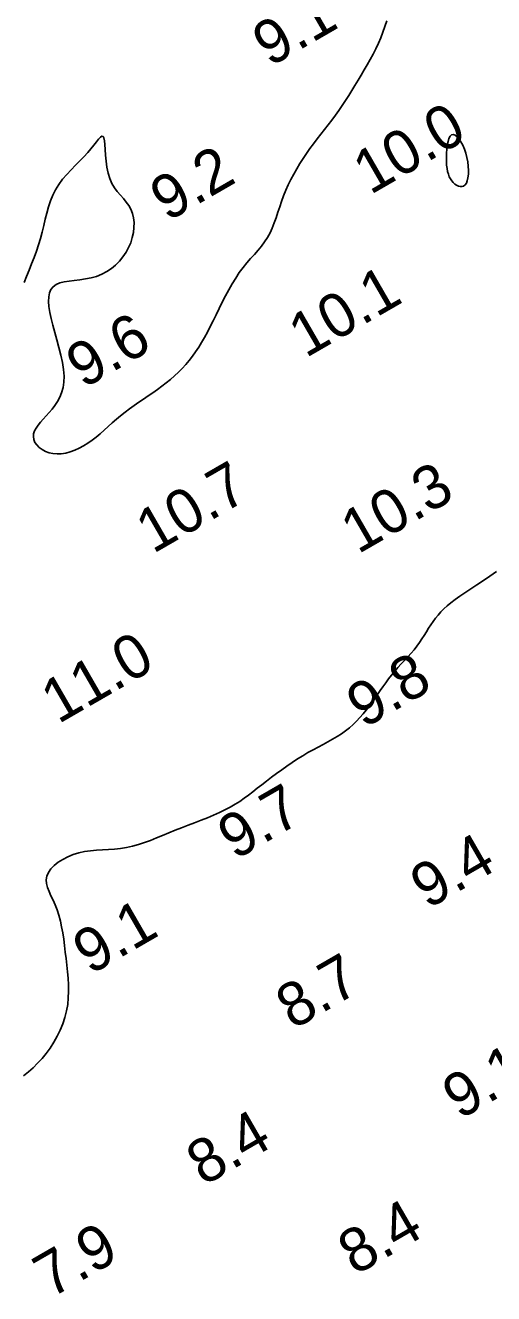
# Model space of a CAD drawing. Extents: x 3024098 to 3056816, y 418252 to 509144.
# Drawn here: x 3033719.6 to 3033773, y 418699.1 to 418843.9 of the extents above; entities that cross this region are included whole.
import ezdxf

# ---------------------------------------------------------------- set-up
doc = ezdxf.new("R2010")
doc.units = 0
doc.layers.add('V-CHAN-CONT-EL10', color=7, linetype='Continuous')
doc.layers.add('V-TOPO-SOUN-0911', color=7, linetype='Continuous')

msp = doc.modelspace()

# ---------------------------------------------------------------- linework, layer by layer
at = {"layer": 'V-CHAN-CONT-EL10'}
for points in [[(3033719.41, 418814.55), (3033719.69, 418815.26), (3033719.97, 418815.98), (3033720.26, 418816.69), (3033720.54, 418817.41), (3033720.81, 418818.14), (3033721.06, 418818.86), (3033721.29, 418819.59), (3033721.48, 418820.32), (3033721.66, 418821.05), (3033721.82, 418821.77), (3033722, 418822.48), (3033722.18, 418823.18), (3033722.4, 418823.86), (3033722.67, 418824.52), (3033722.98, 418825.15), (3033723.36, 418825.76), (3033723.79, 418826.34), (3033724.27, 418826.89), (3033724.76, 418827.43), (3033725.26, 418827.94), (3033725.75, 418828.43), (3033726.23, 418828.91), (3033726.66, 418829.38), (3033727.04, 418829.83), (3033727.38, 418830.25), (3033727.67, 418830.63), (3033727.91, 418830.93), (3033728.11, 418831.15), (3033728.28, 418831.26), (3033728.41, 418831.23), (3033728.5, 418831.07), (3033728.57, 418830.74), (3033728.61, 418830.29), (3033728.65, 418829.72), (3033728.7, 418829.08), (3033728.76, 418828.4), (3033728.86, 418827.71), (3033728.99, 418827.04), (3033729.18, 418826.41), (3033729.42, 418825.86), (3033729.72, 418825.37), (3033730.04, 418824.93), (3033730.39, 418824.52), (3033730.73, 418824.13), (3033731.06, 418823.74), (3033731.35, 418823.34), (3033731.59, 418822.91), (3033731.78, 418822.44), (3033731.9, 418821.93), (3033731.95, 418821.39), (3033731.94, 418820.83), (3033731.88, 418820.26), (3033731.75, 418819.68), (3033731.57, 418819.1), (3033731.33, 418818.54), (3033731.04, 418818), (3033730.69, 418817.48), (3033730.3, 418817), (3033729.85, 418816.55), (3033729.37, 418816.15), (3033728.84, 418815.8), (3033728.28, 418815.5), (3033727.68, 418815.26), (3033727.05, 418815.09), (3033726.4, 418814.96), (3033725.76, 418814.87), (3033725.13, 418814.8), (3033724.53, 418814.72), (3033723.97, 418814.63), (3033723.47, 418814.5), (3033723.05, 418814.32), (3033722.72, 418814.07), (3033722.47, 418813.75), (3033722.31, 418813.36), (3033722.21, 418812.91), (3033722.19, 418812.38), (3033722.23, 418811.8), (3033722.33, 418811.15), (3033722.48, 418810.44), (3033722.67, 418809.67), (3033722.9, 418808.85), (3033723.14, 418808), (3033723.37, 418807.14), (3033723.59, 418806.28), (3033723.77, 418805.44), (3033723.9, 418804.63), (3033723.96, 418803.88), (3033723.94, 418803.19), (3033723.85, 418802.56), (3033723.69, 418801.98), (3033723.47, 418801.46), (3033723.21, 418800.97), (3033722.92, 418800.53), (3033722.6, 418800.11), (3033722.27, 418799.71), (3033721.93, 418799.33), (3033721.6, 418798.97), (3033721.29, 418798.62), (3033721.02, 418798.27), (3033720.78, 418797.94), (3033720.6, 418797.61), (3033720.49, 418797.28), (3033720.46, 418796.96), (3033720.51, 418796.63), (3033720.65, 418796.31), (3033720.85, 418796.01), (3033721.13, 418795.73), (3033721.46, 418795.48), (3033721.83, 418795.27), (3033722.25, 418795.12), (3033722.7, 418795.02), (3033723.17, 418794.98), (3033723.65, 418795), (3033724.16, 418795.09), (3033724.67, 418795.22), (3033725.18, 418795.41), (3033725.69, 418795.64), (3033726.19, 418795.91), (3033726.69, 418796.21), (3033727.17, 418796.55), (3033727.63, 418796.92), (3033728.09, 418797.3), (3033728.55, 418797.7), (3033729, 418798.11), (3033729.46, 418798.53), (3033729.94, 418798.94), (3033730.42, 418799.35), (3033730.93, 418799.75), (3033731.44, 418800.13), (3033731.97, 418800.51), (3033732.5, 418800.88), (3033733.04, 418801.25), (3033733.57, 418801.61), (3033734.1, 418801.98), (3033734.62, 418802.35), (3033735.13, 418802.73), (3033735.62, 418803.11), (3033736.1, 418803.5), (3033736.56, 418803.9), (3033737.01, 418804.31), (3033737.44, 418804.74), (3033737.85, 418805.19), (3033738.25, 418805.65), (3033738.62, 418806.14), (3033738.98, 418806.64), (3033739.33, 418807.17), (3033739.66, 418807.72), (3033739.99, 418808.29), (3033740.32, 418808.9), (3033740.65, 418809.53), (3033740.98, 418810.19), (3033741.32, 418810.88), (3033741.67, 418811.59), (3033742.02, 418812.3), (3033742.39, 418813.02), (3033742.76, 418813.73), (3033743.15, 418814.42), (3033743.55, 418815.07), (3033743.96, 418815.69), (3033744.39, 418816.26), (3033744.82, 418816.79), (3033745.26, 418817.28), (3033745.68, 418817.76), (3033746.1, 418818.23), (3033746.49, 418818.7), (3033746.85, 418819.18), (3033747.18, 418819.68), (3033747.47, 418820.21), (3033747.72, 418820.77), (3033747.95, 418821.35), (3033748.17, 418821.95), (3033748.37, 418822.57), (3033748.58, 418823.19), (3033748.79, 418823.82), (3033749.02, 418824.45), (3033749.27, 418825.08), (3033749.55, 418825.7), (3033749.85, 418826.32), (3033750.17, 418826.93), (3033750.51, 418827.54), (3033750.87, 418828.13), (3033751.24, 418828.72), (3033751.63, 418829.29), (3033752.03, 418829.85), (3033752.44, 418830.4), (3033752.86, 418830.95), (3033753.28, 418831.49), (3033753.7, 418832.03), (3033754.12, 418832.56), (3033754.53, 418833.1), (3033754.93, 418833.65), (3033755.33, 418834.2), (3033755.71, 418834.76), (3033756.08, 418835.33), (3033756.45, 418835.9), (3033756.81, 418836.48), (3033757.16, 418837.06), (3033757.51, 418837.64), (3033757.86, 418838.23), (3033758.21, 418838.82), (3033758.56, 418839.42), (3033758.89, 418840.02), (3033759.22, 418840.63), (3033759.54, 418841.24), (3033759.83, 418841.86), (3033760.11, 418842.49), (3033760.36, 418843.13), (3033760.58, 418843.78), (3033760.78, 418844.43)], [(3033773.32, 418781.56), (3033772.56, 418781.04), (3033771.81, 418780.53), (3033771.07, 418780.05), (3033770.37, 418779.59), (3033769.71, 418779.15), (3033769.12, 418778.75), (3033768.59, 418778.36), (3033768.11, 418777.99), (3033767.69, 418777.64), (3033767.3, 418777.29), (3033766.95, 418776.95), (3033766.64, 418776.6), (3033766.35, 418776.24), (3033766.08, 418775.86), (3033765.82, 418775.48), (3033765.57, 418775.09), (3033765.32, 418774.69), (3033765.07, 418774.28), (3033764.81, 418773.87), (3033764.53, 418773.46), (3033764.24, 418773.05), (3033763.91, 418772.64), (3033763.56, 418772.24), (3033763.2, 418771.83), (3033762.83, 418771.42), (3033762.45, 418771.02), (3033762.07, 418770.6), (3033761.7, 418770.18), (3033761.34, 418769.75), (3033761, 418769.32), (3033760.67, 418768.87), (3033760.35, 418768.42), (3033760.04, 418767.97), (3033759.73, 418767.52), (3033759.42, 418767.07), (3033759.1, 418766.62), (3033758.77, 418766.17), (3033758.44, 418765.74), (3033758.09, 418765.31), (3033757.72, 418764.9), (3033757.34, 418764.5), (3033756.94, 418764.11), (3033756.52, 418763.73), (3033756.08, 418763.38), (3033755.61, 418763.04), (3033755.12, 418762.72), (3033754.61, 418762.41), (3033754.08, 418762.11), (3033753.53, 418761.82), (3033752.96, 418761.52), (3033752.39, 418761.21), (3033751.8, 418760.89), (3033751.2, 418760.54), (3033750.6, 418760.17), (3033750, 418759.78), (3033749.4, 418759.36), (3033748.8, 418758.94), (3033748.21, 418758.51), (3033747.64, 418758.08), (3033747.08, 418757.65), (3033746.54, 418757.23), (3033746.02, 418756.82), (3033745.52, 418756.43), (3033745.02, 418756.05), (3033744.52, 418755.68), (3033744.01, 418755.33), (3033743.48, 418754.99), (3033742.93, 418754.66), (3033742.33, 418754.35), (3033741.7, 418754.04), (3033741.03, 418753.74), (3033740.33, 418753.45), (3033739.6, 418753.17), (3033738.86, 418752.88), (3033738.12, 418752.6), (3033737.38, 418752.32), (3033736.64, 418752.03), (3033735.92, 418751.73), (3033735.21, 418751.44), (3033734.51, 418751.15), (3033733.82, 418750.88), (3033733.14, 418750.62), (3033732.46, 418750.4), (3033731.77, 418750.21), (3033731.09, 418750.06), (3033730.4, 418749.96), (3033729.71, 418749.89), (3033729.02, 418749.84), (3033728.34, 418749.8), (3033727.65, 418749.75), (3033726.98, 418749.69), (3033726.31, 418749.59), (3033725.65, 418749.45), (3033725.01, 418749.25), (3033724.39, 418749), (3033723.82, 418748.71), (3033723.29, 418748.38), (3033722.84, 418748.01), (3033722.46, 418747.62), (3033722.18, 418747.21), (3033722, 418746.79), (3033721.93, 418746.37), (3033721.96, 418745.94), (3033722.08, 418745.49), (3033722.25, 418745.03), (3033722.47, 418744.55), (3033722.71, 418744.04), (3033722.95, 418743.5), (3033723.18, 418742.93), (3033723.38, 418742.32), (3033723.55, 418741.67), (3033723.69, 418741), (3033723.82, 418740.31), (3033723.93, 418739.59), (3033724.02, 418738.86), (3033724.11, 418738.12), (3033724.19, 418737.38), (3033724.28, 418736.63), (3033724.36, 418735.88), (3033724.42, 418735.13), (3033724.47, 418734.39), (3033724.48, 418733.64), (3033724.45, 418732.89), (3033724.38, 418732.15), (3033724.25, 418731.4), (3033724.07, 418730.66), (3033723.82, 418729.93), (3033723.52, 418729.21), (3033723.18, 418728.51), (3033722.79, 418727.83), (3033722.38, 418727.17), (3033721.92, 418726.55), (3033721.45, 418725.97), (3033720.95, 418725.43), (3033720.43, 418724.92), (3033719.9, 418724.45), (3033719.33, 418724)]]:
    msp.add_lwpolyline(points, dxfattribs=at)
msp.add_lwpolyline([(3033769.65, 418829.78), (3033769.46, 418830.22), (3033769.25, 418830.61), (3033769.03, 418830.94), (3033768.81, 418831.2), (3033768.59, 418831.37), (3033768.38, 418831.44), (3033768.19, 418831.4), (3033768.03, 418831.25), (3033767.89, 418830.98), (3033767.79, 418830.64), (3033767.7, 418830.23), (3033767.64, 418829.78), (3033767.61, 418829.31), (3033767.59, 418828.83), (3033767.6, 418828.38), (3033767.62, 418827.96), (3033767.67, 418827.57), (3033767.73, 418827.23), (3033767.82, 418826.91), (3033767.93, 418826.63), (3033768.05, 418826.38), (3033768.2, 418826.16), (3033768.36, 418825.96), (3033768.55, 418825.79), (3033768.75, 418825.65), (3033768.96, 418825.55), (3033769.17, 418825.5), (3033769.37, 418825.5), (3033769.56, 418825.56), (3033769.73, 418825.69), (3033769.87, 418825.89), (3033769.98, 418826.17), (3033770.06, 418826.51), (3033770.1, 418826.92), (3033770.11, 418827.36), (3033770.09, 418827.84), (3033770.03, 418828.33), (3033769.94, 418828.83), (3033769.81, 418829.32)], close=True, dxfattribs=at)

# ---------------------------------------------------------------- texts
at = {"layer": 'V-TOPO-SOUN-0911'}
for s, p in [('9.1', (3033747.44, 418839.1)), ('10.0 ', (3033758.9, 418824.51)), ('9.2', (3033735.75, 418821.44)), ('10.1 ', (3033751.54, 418805.89)), ('9.6', (3033726.17, 418802.38)), ('10.7 ', (3033734.11, 418783.54)), ('10.3 ', (3033757.5, 418783.5)), ('11.0 ', (3033723.3, 418764.11)), ('9.8', (3033758.16, 418763.6)), ('9.7', (3033743.46, 418748.57)), ('9.4', (3033765.44, 418742.96)), ('9.1', (3033726.94, 418735.46)), ('8.7', (3033750.09, 418729.21)), ('9.1', (3033769.1, 418718.93)), ('8.4', (3033739.88, 418711.37)), ('8.4', (3033757.17, 418701.16)), ('7.9', (3033722.43, 418698.54))]:
    msp.add_text(s, height=5, rotation=30, dxfattribs=at).set_placement(p)

doc.saveas('drawing.dxf')
